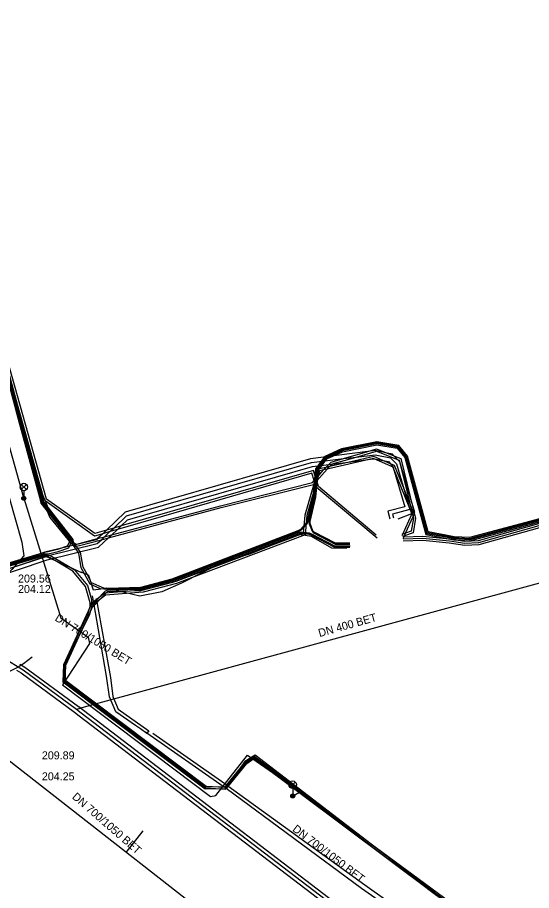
# Model space of a CAD drawing. Extents: x -595540 to -593988, y -1160850 to -1159202.
# Drawn here: x -595487.6 to -595436.2, y -1160327.6 to -1160240.3 of the extents above; entities that cross this region are included whole.
import ezdxf

# ---------------------------------------------------------------- set-up
doc = ezdxf.new("R2010")
doc.units = 0
for name, color, linetype in [('BKOM-ODVODNENI_trasa sítě', 7, 'Continuous'), ('BVK-JEDNOTNA_popisy', 7, 'Continuous'), ('BVK-JEDNOTNA_trasa sítě', 7, 'Continuous'), ('BVK-JEDNOTNA_trasa sítě obvodem', 7, 'Continuous'), ('EON-NN_kabel', 7, 'Continuous'), ('EON-SDEL_kabel', 7, 'Continuous'), ('EON-VN_kabel', 7, 'Continuous'), ('EON-VN_kabel zrušené sítě', 7, 'Continuous'), ('JEDNOTNA_trasa neprovozované sítě', 7, 'Continuous'), ('QUANTCOM_kabel', 7, 'Continuous'), ('TSB_kabel VO', 7, 'Continuous'), ('TSB_lampy VO', 7, 'Continuous')]:
    doc.layers.add(name, color=color, linetype=linetype)

msp = doc.modelspace()

# ---------------------------------------------------------------- linework, layer by layer
at = {"layer": 'BKOM-ODVODNENI_trasa sítě'}
for points in [[(-595461.96, -1160335.32), (-595489.35, -1160313.92)], [(-595475.09, -1160321.62), (-595476.76, -1160323.76)]]:
    msp.add_lwpolyline(points, dxfattribs=at)
at = {"layer": 'BVK-JEDNOTNA_popisy'}
msp.add_line((-595487.556, -1160296.91), (-595487.556, -1160296.91), dxfattribs=at)
at = {"layer": 'BVK-JEDNOTNA_trasa sítě'}
for p, q in [((-595487.544, -1160305.235), (-595490.294, -1160306.617)), ((-595481.233, -1160309.833), (-595481.701, -1160309.467))]:
    msp.add_line(p, q, dxfattribs=at)
for points in [[(-595487.544, -1160305.235), (-595488.509, -1160304.645), (-595488.585, -1160304.583), (-595488.648, -1160304.523), (-595488.703, -1160304.46), (-595488.742, -1160304.404), (-595488.78, -1160304.346), (-595488.818, -1160304.279), (-595488.847, -1160304.216), (-595488.876, -1160304.145), (-595488.892, -1160304.093), (-595488.914, -1160304.011), (-595488.929, -1160303.923), (-595488.936, -1160303.84), (-595488.937, -1160303.739), (-595501.932, -1160264.015)], [(-595384.22, -1160282.913), (-595480.942, -1160309.235), (-595481.701, -1160309.467)], [(-595481.701, -1160309.467), (-595487.056, -1160305.534), (-595487.544, -1160305.235)], [(-595437.58, -1160343.17), (-595448.797, -1160334.604), (-595481.233, -1160309.833)]]:
    msp.add_lwpolyline(points, dxfattribs=at)
at = {"layer": 'BVK-JEDNOTNA_trasa sítě obvodem'}
for p, q in [((-595481.917, -1160309.742), (-595481.449, -1160310.109)), ((-595481.485, -1160309.191), (-595481.017, -1160309.558))]:
    msp.add_line(p, q, dxfattribs=at)
for points in [[(-595487.727, -1160305.534), (-595487.251, -1160305.825), (-595481.908, -1160309.749)], [(-595487.362, -1160304.937), (-595486.861, -1160305.243), (-595481.494, -1160309.185)], [(-595481.021, -1160309.555), (-595448.585, -1160334.325), (-595437.368, -1160342.892)], [(-595481.446, -1160310.112), (-595449.01, -1160334.882), (-595437.792, -1160343.448)]]:
    msp.add_lwpolyline(points, dxfattribs=at)
at = {"layer": 'EON-NN_kabel'}
for points in [[(-595451.734, -1160292.034), (-595457.508, -1160287.183), (-595457.683, -1160286.618), (-595457.686, -1160286.611), (-595457.755, -1160286.388), (-595457.791, -1160286.27), (-595458.007, -1160285.575), (-595477.242, -1160291.122), (-595477.98, -1160291.335), (-595478.702, -1160291.543), (-595479.874, -1160291.881), (-595484.71, -1160288.448), (-595495.528, -1160250.109), (-595500.062, -1160233.794), (-595500.131, -1160233.547), (-595501.062, -1160230.195), (-595500.4, -1160230.06), (-595499.15, -1160229.8), (-595499.03, -1160229.69), (-595499.1, -1160229.54), (-595499.54, -1160229.58)], [(-595451.647, -1160292.363), (-595457.744, -1160287.265), (-595457.808, -1160287.051), (-595457.876, -1160286.824), (-595457.914, -1160286.695), (-595457.943, -1160286.599), (-595458.168, -1160285.845), (-595477.618, -1160291.479), (-595478.362, -1160291.694), (-595479.076, -1160291.902), (-595479.91, -1160292.143), (-595484.859, -1160288.612), (-595484.922, -1160288.567), (-595485.015, -1160288.238), (-595493.365, -1160258.562), (-595495.701, -1160250.262), (-595500.278, -1160233.753)], [(-595500.341, -1160234.25), (-595485.475, -1160287.653), (-595484.377, -1160290.292), (-595482.286, -1160292.857), (-595481.952, -1160293.05), (-595481.79, -1160293.144), (-595481.4, -1160293.088), (-595479.221, -1160292.505), (-595478.492, -1160292.309), (-595467.245, -1160289.297), (-595458.006, -1160286.969), (-595457.987, -1160286.948), (-595457.876, -1160286.824), (-595457.686, -1160286.611), (-595457.679, -1160286.604), (-595456.652, -1160285.454), (-595456.647, -1160285.449), (-595456.388, -1160285.19), (-595456.138, -1160284.939), (-595456.127, -1160284.929), (-595453.749, -1160284.239), (-595451.705, -1160283.646), (-595449.604, -1160284.474), (-595449.425, -1160284.544), (-595449.39, -1160284.687), (-595448.376, -1160288.857), (-595448.128, -1160289.875), (-595448.051, -1160290.192), (-595448.012, -1160290.354), (-595448.219, -1160291.655), (-595448.794, -1160291.852), (-595449.053, -1160291.941), (-595449.182, -1160291.985)], [(-595493.365, -1160258.562), (-595485.285, -1160287.587), (-595485.015, -1160288.238), (-595484.859, -1160288.612), (-595484.203, -1160290.188), (-595482.154, -1160292.703), (-595481.75, -1160292.936), (-595481.44, -1160292.892), (-595479.595, -1160292.398), (-595478.914, -1160292.215), (-595478.188, -1160292.021), (-595467.295, -1160289.103), (-595458.114, -1160286.791), (-595457.943, -1160286.599), (-595457.859, -1160286.505), (-595457.755, -1160286.388), (-595457.551, -1160286.16), (-595456.988, -1160285.53), (-595456.793, -1160285.311), (-595456.754, -1160285.272), (-595456.46, -1160284.979), (-595456.233, -1160284.751), (-595454.992, -1160284.391), (-595452.574, -1160283.689), (-595451.695, -1160283.434), (-595450.627, -1160283.855), (-595449.959, -1160284.118), (-595449.255, -1160284.396), (-595448.328, -1160288.207), (-595447.94, -1160289.803), (-595447.808, -1160290.346), (-595448.041, -1160291.805), (-595448.906, -1160292.102), (-595449.118, -1160292.175)], [(-595449.55, -1160290.421), (-595448.175, -1160289.893), (-595448.128, -1160289.875), (-595447.987, -1160289.821), (-595447.94, -1160289.803), (-595447.864, -1160289.774), (-595448.328, -1160288.207), (-595449.363, -1160284.714), (-595449.39, -1160284.687), (-595449.604, -1160284.474), (-595449.959, -1160284.118), (-595450.115, -1160283.963), (-595450.627, -1160283.855), (-595451.85, -1160283.598), (-595452.574, -1160283.689), (-595458.313, -1160284.414), (-595476.829, -1160289.75), (-595478.702, -1160291.543), (-595479.076, -1160291.902), (-595479.595, -1160292.398), (-595479.711, -1160292.509), (-595481.952, -1160293.05), (-595484.877, -1160293.756), (-595491.195, -1160295.868)], [(-595491.052, -1160296.241), (-595484.766, -1160294.141), (-595479.632, -1160292.892), (-595479.221, -1160292.505), (-595478.914, -1160292.215), (-595478.362, -1160291.694), (-595477.98, -1160291.335), (-595476.705, -1160290.133), (-595458.212, -1160284.786), (-595454.992, -1160284.391), (-595453.749, -1160284.239), (-595451.852, -1160284.006), (-595450.314, -1160284.33), (-595449.718, -1160284.925), (-595449.044, -1160287.2), (-595448.445, -1160289.222), (-595448.365, -1160289.492), (-595450.089, -1160289.943), (-595449.989, -1160290.328)], [(-595490.908, -1160296.615), (-595484.655, -1160294.526), (-595479.497, -1160293.264), (-595478.492, -1160292.309), (-595478.188, -1160292.021), (-595477.618, -1160291.479), (-595477.242, -1160291.122), (-595476.604, -1160290.516), (-595458.099, -1160285.18), (-595456.46, -1160284.979), (-595456.138, -1160284.939), (-595454.272, -1160284.711), (-595452.292, -1160284.468), (-595451.932, -1160284.424), (-595451.854, -1160284.414), (-595451.075, -1160284.578), (-595450.513, -1160284.697), (-595450.288, -1160284.922), (-595450.073, -1160285.136), (-595450.024, -1160285.301), (-595448.866, -1160289.209), (-595450.576, -1160289.657), (-595450.373, -1160290.429)], [(-595449.037, -1160292.395), (-595448.967, -1160292.238), (-595448.906, -1160292.102), (-595448.794, -1160291.852), (-595448.051, -1160290.192), (-595447.939, -1160289.941), (-595447.987, -1160289.821), (-595448.376, -1160288.857), (-595449.044, -1160287.2), (-595449.893, -1160285.094), (-595450.288, -1160284.922), (-595451.075, -1160284.578), (-595451.968, -1160284.189), (-595454.272, -1160284.711), (-595456.388, -1160285.19), (-595456.754, -1160285.272), (-595457.556, -1160285.454), (-595457.791, -1160286.27), (-595457.859, -1160286.505), (-595457.914, -1160286.695), (-595457.987, -1160286.948), (-595458.883, -1160290.055), (-595459.032, -1160291.875), (-595471.778, -1160296.682), (-595475.063, -1160297.56), (-595478.875, -1160297.857), (-595480.178, -1160298.84), (-595483, -1160305.026), (-595483.086, -1160306.722), (-595468.835, -1160317.414), (-595466.714, -1160317.373), (-595464.66, -1160314.864), (-595463.985, -1160314.363), (-595445.983, -1160327.851)], [(-595449.121, -1160292.094), (-595449.053, -1160291.941), (-595448.157, -1160289.937), (-595448.175, -1160289.893), (-595448.445, -1160289.222), (-595450.024, -1160285.301), (-595450.047, -1160285.244), (-595451.932, -1160284.424), (-595451.988, -1160284.399), (-595452.292, -1160284.468), (-595456.652, -1160285.454), (-595456.988, -1160285.53), (-595457.396, -1160285.622), (-595457.551, -1160286.16), (-595457.679, -1160286.604), (-595457.683, -1160286.618), (-595457.808, -1160287.051), (-595458.685, -1160290.091), (-595458.842, -1160292.017), (-595471.716, -1160296.872), (-595475.029, -1160297.758), (-595478.801, -1160298.051), (-595480.018, -1160298.97), (-595482.802, -1160305.074), (-595482.88, -1160306.626), (-595468.771, -1160317.212), (-595466.81, -1160317.175), (-595464.8, -1160314.718), (-595463.985, -1160314.113), (-595445.863, -1160327.691)], [(-595427.748, -1160287.432), (-595428.88, -1160287.841), (-595429.505, -1160288.611), (-595430.528, -1160289.51), (-595435.504, -1160290.918), (-595441.522, -1160292.621), (-595442.86, -1160292.679), (-595444.385, -1160292.452), (-595447.063, -1160292.18), (-595448.967, -1160292.238), (-595449.046, -1160292.24)], [(-595427.68, -1160287.62), (-595428.76, -1160288.01), (-595429.36, -1160288.75), (-595430.43, -1160289.69), (-595435.45, -1160291.11), (-595441.49, -1160292.82), (-595442.87, -1160292.88), (-595444.41, -1160292.65), (-595447.07, -1160292.38), (-595449.04, -1160292.44)], [(-595427.612, -1160287.808), (-595428.64, -1160288.179), (-595429.215, -1160288.889), (-595430.332, -1160289.87), (-595435.396, -1160291.302), (-595441.458, -1160293.019), (-595442.881, -1160293.081), (-595444.435, -1160292.848), (-595447.077, -1160292.58), (-595449.034, -1160292.64)]]:
    msp.add_lwpolyline(points, dxfattribs=at)
at = {"layer": 'EON-SDEL_kabel'}
for points in [[(-595499.333, -1160238.134), (-595497.192, -1160245.755), (-595495.143, -1160252.904), (-595493.013, -1160260.633), (-595490.953, -1160268.064), (-595490.023, -1160271.304), (-595487.433, -1160280.812), (-595485.413, -1160288.251), (-595485.264, -1160288.84), (-595482.345, -1160292.584), (-595482.633, -1160293.158), (-595483.605, -1160293.497), (-595484.555, -1160293.712), (-595484.92, -1160293.793), (-595490.343, -1160295.39), (-595499.728, -1160298.839), (-595500.122, -1160299.084), (-595500.906, -1160299.657)], [(-595431.54, -1160289.47), (-595437.23, -1160291.01), (-595442.4, -1160292.4), (-595443.93, -1160292.32), (-595444.79, -1160292.16), (-595446.61, -1160291.82), (-595448.69, -1160284.19), (-595449.53, -1160283.18), (-595451.68, -1160282.83), (-595455.18, -1160283.53), (-595456.8, -1160284.27), (-595457.71, -1160285.47), (-595457.96, -1160288.21), (-595458.542, -1160290.658), (-595458.646, -1160290.91), (-595459.252, -1160291.559), (-595459.514, -1160291.698), (-595472.14, -1160296.55), (-595475.29, -1160297.37), (-595478.686, -1160297.48), (-595479.296, -1160297.427), (-595480.343, -1160296.965), (-595481.231, -1160295.326), (-595481.49, -1160293.836), (-595482.051, -1160293.005), (-595482.126, -1160292.54), (-595485.08, -1160288.75), (-595485.22, -1160288.2), (-595487.24, -1160280.76), (-595489.83, -1160271.25)], [(-595454.359, -1160292.86), (-595455.801, -1160292.85), (-595457.941, -1160291.741), (-595458.063, -1160291.6), (-595458.338, -1160290.894), (-595458.342, -1160290.684), (-595457.762, -1160288.242), (-595457.516, -1160285.545), (-595456.671, -1160284.431), (-595455.118, -1160283.722), (-595451.676, -1160283.033), (-595449.636, -1160283.365), (-595448.872, -1160284.284), (-595446.77, -1160291.994), (-595444.827, -1160292.357), (-595443.954, -1160292.519), (-595442.379, -1160292.601), (-595437.178, -1160291.203), (-595431.485, -1160289.662)], [(-595480.052, -1160299.167), (-595479.884, -1160299.031), (-595478.607, -1160297.678), (-595475.261, -1160297.569), (-595472.079, -1160296.741), (-595459.454, -1160291.889), (-595459.259, -1160291.838), (-595458.422, -1160291.958), (-595458.14, -1160292.089), (-595455.899, -1160293.25), (-595454.361, -1160293.26)], [(-595500.79, -1160299.82), (-595500.01, -1160299.25), (-595499.64, -1160299.02), (-595490.28, -1160295.58), (-595484.859, -1160293.984), (-595484.382, -1160294.053), (-595481.949, -1160295.495), (-595480.62, -1160297.084), (-595480.212, -1160298.482), (-595480.236, -1160299.077)]]:
    msp.add_lwpolyline(points, dxfattribs=at)
at = {"layer": 'EON-VN_kabel'}
for points in [[(-595500.847, -1160299.738), (-595500.066, -1160299.167), (-595499.684, -1160298.93), (-595490.311, -1160295.485), (-595484.908, -1160293.894), (-595484.538, -1160293.913), (-595483.55, -1160293.69), (-595482.49, -1160293.32), (-595482.195, -1160292.73), (-595482.189, -1160292.621), (-595485.172, -1160288.795), (-595485.317, -1160288.225), (-595487.336, -1160280.786), (-595489.926, -1160271.277), (-595490.856, -1160268.037), (-595492.916, -1160260.607), (-595495.046, -1160252.877), (-595497.096, -1160245.727), (-595499.236, -1160238.107)], [(-595431.567, -1160289.374), (-595437.256, -1160290.914), (-595442.411, -1160292.299), (-595443.918, -1160292.221), (-595444.772, -1160292.062), (-595446.53, -1160291.733), (-595448.599, -1160284.143), (-595449.477, -1160283.087), (-595451.682, -1160282.728), (-595455.211, -1160283.434), (-595456.864, -1160284.19), (-595457.807, -1160285.432), (-595458.059, -1160288.194), (-595458.637, -1160290.627), (-595458.731, -1160290.855), (-595459.313, -1160291.478), (-595459.556, -1160291.607), (-595472.171, -1160296.455), (-595475.304, -1160297.27), (-595478.619, -1160297.378), (-595478.683, -1160297.38), (-595478.772, -1160297.372), (-595478.963, -1160297.355), (-595480.2, -1160296.81), (-595480.299, -1160296.627), (-595480.623, -1160296.03), (-595481.04, -1160295.26), (-595481.3, -1160293.76), (-595481.993, -1160292.734), (-595482.031, -1160292.499), (-595484.988, -1160288.705), (-595485.123, -1160288.175), (-595487.144, -1160280.734), (-595489.734, -1160271.223)], [(-595431.513, -1160289.566), (-595437.204, -1160291.107), (-595442.389, -1160292.501), (-595443.942, -1160292.42), (-595444.808, -1160292.258), (-595446.69, -1160291.907), (-595448.781, -1160284.237), (-595449.583, -1160283.273), (-595451.678, -1160282.932), (-595455.149, -1160283.626), (-595456.736, -1160284.351), (-595457.613, -1160285.508), (-595457.861, -1160288.226), (-595458.443, -1160290.673), (-595458.438, -1160290.914), (-595458.15, -1160291.652), (-595458.004, -1160291.821), (-595455.825, -1160292.95), (-595454.359, -1160292.96)], [(-595454.361, -1160293.16), (-595455.875, -1160293.15), (-595455.95, -1160293.111), (-595458.096, -1160291.999), (-595458.393, -1160291.861), (-595459.265, -1160291.737), (-595459.42, -1160291.777), (-595459.484, -1160291.793), (-595472.109, -1160296.645), (-595475.276, -1160297.47), (-595477.871, -1160297.554), (-595478.677, -1160297.58), (-595478.833, -1160297.639), (-595479.7, -1160298.539), (-595479.98, -1160298.83), (-595480.043, -1160298.895), (-595480.144, -1160299.127)], [(-595480.336, -1160299.073), (-595480.327, -1160298.803), (-595480.8, -1160297.18), (-595482.08, -1160295.65), (-595483.918, -1160294.56), (-595484.676, -1160294.111), (-595484.852, -1160294.086), (-595490.249, -1160295.675), (-595499.596, -1160299.11), (-595499.954, -1160299.333), (-595500.733, -1160299.902), (-595501.335, -1160300.294)], [(-595480.33, -1160299.075), (-595480.562, -1160299.885), (-595482.975, -1160305.019), (-595482.983, -1160306.674), (-595468.803, -1160317.313), (-595466.804, -1160317.43), (-595466.755, -1160317.368), (-595466.556, -1160317.114), (-595464.73, -1160314.791), (-595463.985, -1160314.238), (-595445.94, -1160327.874), (-595433.95, -1160336.664), (-595421.918, -1160345.801), (-595411.467, -1160353.396), (-595411.245, -1160354.281), (-595412.378, -1160356.128), (-595412.538, -1160356.388), (-595416.206, -1160362.366), (-595416.82, -1160363.162), (-595418.235, -1160364.789), (-595419.083, -1160365.695)], [(-595418.922, -1160365.843), (-595418.125, -1160364.876), (-595416.699, -1160363.248), (-595416.089, -1160362.422), (-595412.397, -1160356.494), (-595412.235, -1160356.234), (-595411.001, -1160354.252), (-595411.448, -1160353.304), (-595421.859, -1160345.704), (-595433.983, -1160336.478), (-595445.923, -1160327.771), (-595463.828, -1160314.049), (-595464.883, -1160314.689), (-595466.615, -1160317.072), (-595466.762, -1160317.274), (-595466.889, -1160317.268), (-595468.748, -1160317.186), (-595482.77, -1160306.618), (-595482.901, -1160305.05), (-595480.395, -1160300.032), (-595480.144, -1160299.127)]]:
    msp.add_lwpolyline(points, dxfattribs=at)
at = {"layer": 'EON-VN_kabel zrušené sítě'}
for points in [[(-595454.668, -1160293.394), (-595456.165, -1160293.36), (-595458.214, -1160292.177), (-595459.466, -1160291.967), (-595464.389, -1160293.958)], [(-595462.356, -1160292.697), (-595459.592, -1160291.751), (-595459.42, -1160291.777), (-595458.247, -1160291.952), (-595455.958, -1160293.111), (-595455.95, -1160293.111), (-595454.352, -1160293.118)], [(-595464.389, -1160293.958), (-595467.088, -1160294.735), (-595471.222, -1160296.842), (-595473.16, -1160297.711), (-595475.372, -1160298.141), (-595477.871, -1160297.554), (-595478.619, -1160297.378), (-595478.691, -1160297.361), (-595478.772, -1160297.372), (-595480.018, -1160297.542), (-595480.299, -1160296.627), (-595480.461, -1160296.101), (-595480.623, -1160296.03), (-595481.232, -1160295.761)], [(-595501.118, -1160300.756), (-595493.202, -1160296.902), (-595484.734, -1160294.197), (-595483.918, -1160294.56), (-595481.204, -1160295.769)], [(-595475.297, -1160311.424), (-595475.793, -1160311.077), (-595477.787, -1160309.703), (-595478.416, -1160308.205), (-595478.717, -1160306.138), (-595479.98, -1160298.83), (-595480.105, -1160298.106)], [(-595479.729, -1160298.377), (-595479.7, -1160298.539), (-595478.299, -1160306.267), (-595478.087, -1160308.166), (-595477.55, -1160309.444), (-595474.459, -1160311.604), (-595474.66, -1160311.848), (-595474.672, -1160311.863), (-595475.297, -1160311.424)], [(-595403.989, -1160376.717), (-595400.722, -1160372.979), (-595397.365, -1160368.737), (-595397.326, -1160367.725), (-595412.397, -1160356.494), (-595412.538, -1160356.388), (-595416.83, -1160353.19), (-595434.939, -1160340.187), (-595453.193, -1160327.39), (-595466.755, -1160317.368), (-595466.889, -1160317.268), (-595467.033, -1160317.162), (-595474.66, -1160311.848), (-595474.8, -1160311.75)], [(-595474.089, -1160311.856), (-595466.88, -1160316.88), (-595466.615, -1160317.072), (-595466.556, -1160317.114), (-595452.862, -1160327.02), (-595434.699, -1160339.929), (-595416.656, -1160352.958), (-595412.378, -1160356.128), (-595412.235, -1160356.234), (-595397.116, -1160367.439), (-595397.039, -1160368.944), (-595400.561, -1160373.118), (-595403.733, -1160376.918)]]:
    msp.add_lwpolyline(points, dxfattribs=at)
at = {"layer": 'JEDNOTNA_trasa neprovozované sítě'}
msp.add_lwpolyline([(-595486.128, -1160304.245), (-595487.018, -1160304.913), (-595487.544, -1160305.235)], dxfattribs=at)
at = {"layer": 'QUANTCOM_kabel'}
msp.add_lwpolyline([(-595488.46, -1160288.3), (-595487.19, -1160292.76), (-595486.97, -1160294.1), (-595488.18, -1160295.47), (-595489, -1160296.39), (-595496.39, -1160299.5), (-595498.23, -1160300.83), (-595500.07, -1160303.11), (-595500.68, -1160304.77), (-595500.65, -1160306.67), (-595500.17, -1160310.21), (-595499.12, -1160312.98), (-595499.25, -1160313.52), (-595500.09, -1160314.25), (-595501.28, -1160314.71), (-595502.46, -1160315.29), (-595502.62, -1160315.55), (-595499.12, -1160324.06), (-595495.73, -1160332.99)], dxfattribs=at)
at = {"layer": 'TSB_kabel VO'}
for points in [[(-595497.71, -1160230.71), (-595503, -1160231.97), (-595494.99, -1160259.94), (-595487.005, -1160288.299)], [(-595487.005, -1160288.299), (-595486.98, -1160288.36), (-595483.26, -1160300.31), (-595480.53, -1160302.26), (-595480.4, -1160302.89), (-595483.1, -1160307.01), (-595468.31, -1160318.17), (-595467.76, -1160318.07), (-595464.61, -1160314.06), (-595459.29, -1160317.72), (-595459.9, -1160318.05), (-595459.29, -1160317.72), (-595438.05, -1160333.36), (-595438.64, -1160334.11), (-595438.05, -1160333.36), (-595418.71, -1160348.09), (-595413.67, -1160351.99), (-595419.15, -1160360.19), (-595418.88, -1160360.75), (-595413.93, -1160364.56), (-595414.189, -1160364.887), (-595414.616, -1160365.553)]]:
    msp.add_lwpolyline(points, dxfattribs=at)
at = {"layer": 'TSB_lampy VO'}
for p, q in [((-595487.245, -1160287.5), (-595486.715, -1160286.97)), ((-595487.245, -1160286.97), (-595486.715, -1160287.5)), ((-595487.245, -1160287.5), (-595486.715, -1160286.97)), ((-595487.245, -1160286.97), (-595486.715, -1160287.5)), ((-595486.98, -1160287.61), (-595486.98, -1160288.36)), ((-595486.98, -1160287.61), (-595486.98, -1160288.36)), ((-595460.352, -1160317.261), (-595459.822, -1160316.731)), ((-595460.352, -1160316.731), (-595459.822, -1160317.261)), ((-595460.352, -1160317.261), (-595459.822, -1160316.731)), ((-595460.352, -1160316.731), (-595459.822, -1160317.261)), ((-595460.087, -1160317.371), (-595460.087, -1160318.121)), ((-595460.087, -1160317.371), (-595460.087, -1160318.121))]:
    msp.add_line(p, q, dxfattribs=at)
for centre, radius in [((-595486.98, -1160287.235), 0.375), ((-595486.98, -1160287.235), 0.375), ((-595486.98, -1160288.36), 0.2), ((-595486.98, -1160288.36), 0.2), ((-595486.98, -1160288.36), 0.145), ((-595486.98, -1160288.36), 0.145), ((-595486.98, -1160288.36), 0.0876), ((-595486.98, -1160288.36), 0.0876), ((-595460.087, -1160316.996), 0.375), ((-595460.087, -1160316.996), 0.375), ((-595460.087, -1160318.121), 0.2), ((-595460.087, -1160318.121), 0.2), ((-595460.087, -1160318.121), 0.145), ((-595460.087, -1160318.121), 0.145), ((-595460.087, -1160318.121), 0.0876), ((-595460.087, -1160318.121), 0.0876)]:
    msp.add_circle(centre, radius, dxfattribs=at)

# ---------------------------------------------------------------- texts
at = {"layer": 'BVK-JEDNOTNA_popisy'}
for s, p in [('209.56', (-595487.556, -1160296.785)), ('204.12', (-595487.556, -1160297.835)), ('209.89', (-595485.173, -1160314.463)), ('204.25', (-595485.173, -1160316.563))]:
    msp.add_text(s, height=0.8, dxfattribs=at).set_placement(p)
for s, rotation, p in [('DN 700/1050 BET', 328.53863, (-595483.939, -1160300.542)), ('DN 400 BET', 15.77443, (-595457.395, -1160302.241)), ('DN 700/1050 BET', 319, (-595482.214, -1160318.308)), ('DN 700/1050 BET', 322.63209, (-595460.175, -1160321.567))]:
    msp.add_text(s, height=0.8, rotation=rotation, dxfattribs=at).set_placement(p)

doc.saveas('drawing.dxf')
